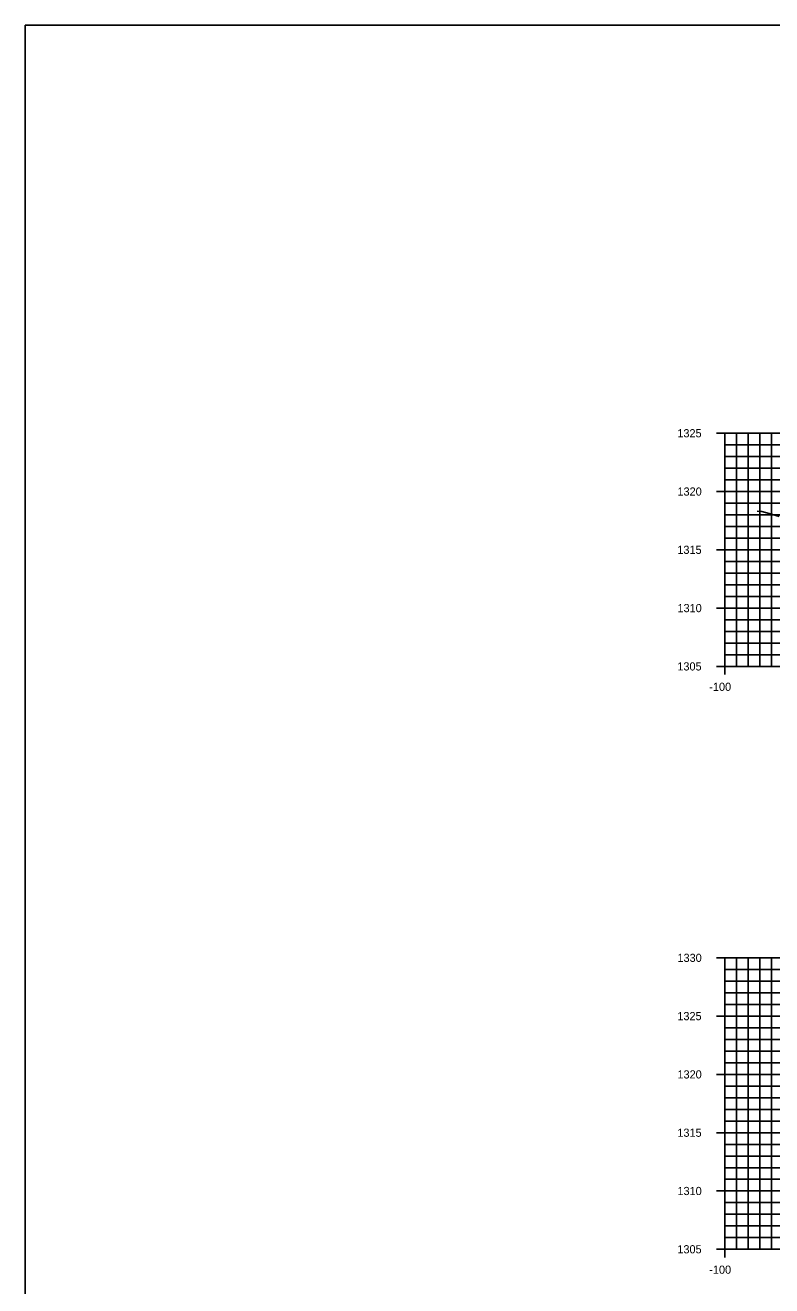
# Model space of a CAD drawing. Extents: x 674939 to 678919, y 750652 to 765176.
# Drawn here: x 678578.5 to 678642.6, y 753564.4 to 753672.6 of the extents above; entities that cross this region are included whole.
import ezdxf

# ---------------------------------------------------------------- set-up
doc = ezdxf.new("R2010")
doc.units = 0
for name, color, linetype in [('R_Axis', 7, 'Continuous'), ('R_Axis Annot', 7, 'Continuous'), ('R_Exist Surface', 7, 'Continuous'), ('R_Grid', 7, 'Continuous'), ('R_No Plot', 7, 'Continuous')]:
    doc.layers.add(name, color=color, linetype=linetype)

msp = doc.modelspace()

# ---------------------------------------------------------------- linework, layer by layer
at = {"layer": 'R_Axis'}
for p, q in [((678637.83, 753637.55), (678639.23, 753637.55)), ((678638.53, 753617.55), (678638.53, 753637.55)), ((678638.53, 753636.55), (678638.88, 753636.55)), ((678638.53, 753635.55), (678638.88, 753635.55)), ((678638.53, 753634.55), (678638.88, 753634.55)), ((678638.53, 753633.55), (678638.88, 753633.55)), ((678637.83, 753632.55), (678639.23, 753632.55)), ((678638.53, 753631.55), (678638.88, 753631.55)), ((678638.53, 753630.55), (678638.88, 753630.55)), ((678638.53, 753629.55), (678638.88, 753629.55)), ((678637.83, 753627.55), (678639.23, 753627.55)), ((678638.53, 753628.55), (678638.88, 753628.55)), ((678638.53, 753626.55), (678638.88, 753626.55)), ((678638.53, 753625.55), (678638.88, 753625.55)), ((678638.53, 753624.55), (678638.88, 753624.55)), ((678638.53, 753623.55), (678638.88, 753623.55)), ((678637.83, 753622.55), (678639.23, 753622.55)), ((678638.53, 753621.55), (678638.88, 753621.55)), ((678638.53, 753620.55), (678638.88, 753620.55)), ((678638.53, 753619.55), (678638.88, 753619.55)), ((678638.53, 753618.55), (678638.88, 753618.55)), ((678638.53, 753616.85), (678638.53, 753618.25)), ((678637.83, 753617.55), (678639.23, 753617.55)), ((678638.53, 753617.55), (678838.53, 753617.55)), ((678637.83, 753592.55), (678639.23, 753592.55)), ((678638.53, 753567.55), (678638.53, 753592.55)), ((678638.53, 753591.55), (678638.88, 753591.55)), ((678638.53, 753590.55), (678638.88, 753590.55)), ((678638.53, 753589.55), (678638.88, 753589.55)), ((678637.83, 753587.55), (678639.23, 753587.55)), ((678638.53, 753588.55), (678638.88, 753588.55)), ((678638.53, 753586.55), (678638.88, 753586.55)), ((678638.53, 753585.55), (678638.88, 753585.55)), ((678638.53, 753584.55), (678638.88, 753584.55)), ((678638.53, 753583.55), (678638.88, 753583.55)), ((678637.83, 753582.55), (678639.23, 753582.55)), ((678638.53, 753581.55), (678638.88, 753581.55)), ((678638.53, 753580.55), (678638.88, 753580.55)), ((678638.53, 753579.55), (678638.88, 753579.55)), ((678638.53, 753578.55), (678638.88, 753578.55)), ((678637.83, 753577.55), (678639.23, 753577.55)), ((678638.53, 753576.55), (678638.88, 753576.55)), ((678638.53, 753575.55), (678638.88, 753575.55)), ((678638.53, 753574.55), (678638.88, 753574.55)), ((678638.53, 753573.55), (678638.88, 753573.55)), ((678637.83, 753572.55), (678639.23, 753572.55)), ((678638.53, 753571.55), (678638.88, 753571.55)), ((678638.53, 753570.55), (678638.88, 753570.55)), ((678638.53, 753569.55), (678638.88, 753569.55)), ((678638.53, 753568.55), (678638.88, 753568.55)), ((678638.53, 753566.85), (678638.53, 753568.25)), ((678637.83, 753567.55), (678639.23, 753567.55)), ((678638.53, 753567.55), (678838.53, 753567.55))]:
    msp.add_line(p, q, dxfattribs=at)
at = {"layer": 'R_Exist Surface'}
msp.add_lwpolyline([(678641.31, 753630.87), (678641.72, 753630.85), (678642.33, 753630.66), (678643.2, 753630.4)], dxfattribs=at)
at = {"layer": 'R_Grid'}
for p, q in [((678638.53, 753637.55), (678838.53, 753637.55)), ((678638.53, 753617.55), (678638.53, 753637.55)), ((678639.53, 753617.55), (678639.53, 753637.55)), ((678640.53, 753617.55), (678640.53, 753637.55)), ((678641.53, 753617.55), (678641.53, 753637.55)), ((678642.53, 753617.55), (678642.53, 753637.55)), ((678638.53, 753636.55), (678838.53, 753636.55)), ((678638.53, 753635.55), (678838.53, 753635.55)), ((678638.53, 753634.55), (678838.53, 753634.55)), ((678638.53, 753633.55), (678838.53, 753633.55)), ((678638.53, 753632.55), (678838.53, 753632.55)), ((678638.53, 753631.55), (678838.53, 753631.55)), ((678638.53, 753630.55), (678838.53, 753630.55)), ((678638.53, 753629.55), (678838.53, 753629.55)), ((678638.53, 753628.55), (678838.53, 753628.55)), ((678638.53, 753627.55), (678838.53, 753627.55)), ((678638.53, 753626.55), (678838.53, 753626.55)), ((678638.53, 753625.55), (678838.53, 753625.55)), ((678638.53, 753624.55), (678838.53, 753624.55)), ((678638.53, 753623.55), (678838.53, 753623.55)), ((678638.53, 753622.55), (678838.53, 753622.55)), ((678638.53, 753621.55), (678838.53, 753621.55)), ((678638.53, 753620.55), (678838.53, 753620.55)), ((678638.53, 753619.55), (678838.53, 753619.55)), ((678638.53, 753618.55), (678838.53, 753618.55)), ((678638.53, 753617.55), (678838.53, 753617.55)), ((678638.53, 753592.55), (678838.53, 753592.55)), ((678638.53, 753567.55), (678638.53, 753592.55)), ((678639.53, 753567.55), (678639.53, 753592.55)), ((678640.53, 753567.55), (678640.53, 753592.55)), ((678641.53, 753567.55), (678641.53, 753592.55)), ((678642.53, 753567.55), (678642.53, 753592.55)), ((678638.53, 753591.55), (678838.53, 753591.55)), ((678638.53, 753590.55), (678838.53, 753590.55)), ((678638.53, 753589.55), (678838.53, 753589.55)), ((678638.53, 753588.55), (678838.53, 753588.55)), ((678638.53, 753587.55), (678838.53, 753587.55)), ((678638.53, 753586.55), (678838.53, 753586.55)), ((678638.53, 753585.55), (678838.53, 753585.55)), ((678638.53, 753584.55), (678838.53, 753584.55)), ((678638.53, 753583.55), (678838.53, 753583.55)), ((678638.53, 753582.55), (678838.53, 753582.55)), ((678638.53, 753581.55), (678838.53, 753581.55)), ((678638.53, 753580.55), (678838.53, 753580.55)), ((678638.53, 753579.55), (678838.53, 753579.55)), ((678638.53, 753578.55), (678838.53, 753578.55)), ((678638.53, 753577.55), (678838.53, 753577.55)), ((678638.53, 753576.55), (678838.53, 753576.55)), ((678638.53, 753575.55), (678838.53, 753575.55)), ((678638.53, 753574.55), (678838.53, 753574.55)), ((678638.53, 753573.55), (678838.53, 753573.55)), ((678638.53, 753572.55), (678838.53, 753572.55)), ((678638.53, 753571.55), (678838.53, 753571.55)), ((678638.53, 753570.55), (678838.53, 753570.55)), ((678638.53, 753569.55), (678838.53, 753569.55)), ((678638.53, 753568.55), (678838.53, 753568.55)), ((678638.53, 753567.55), (678838.53, 753567.55))]:
    msp.add_line(p, q, dxfattribs=at)
at = {"layer": 'R_No Plot'}
msp.add_lwpolyline([(678578.53, 753452.55), (678918.53, 753452.55), (678918.53, 753672.55), (678578.53, 753672.55)], close=True, dxfattribs=at)

# ---------------------------------------------------------------- texts
at = {"layer": 'R_Axis Annot'}
for s, p in [('1325', (678634.46, 753637.2)), ('1320', (678634.47, 753632.2)), ('1315', (678634.46, 753627.2)), ('1310', (678634.47, 753622.2)), ('1305', (678634.46, 753617.2)), ('-100', (678637.2, 753615.45)), ('1330', (678634.47, 753592.2)), ('1325', (678634.46, 753587.2)), ('1320', (678634.47, 753582.2)), ('1315', (678634.46, 753577.2)), ('1310', (678634.47, 753572.2)), ('1305', (678634.46, 753567.2)), ('-100', (678637.2, 753565.45))]:
    msp.add_text(s, height=0.7, dxfattribs=at).set_placement(p)

doc.saveas('drawing.dxf')
